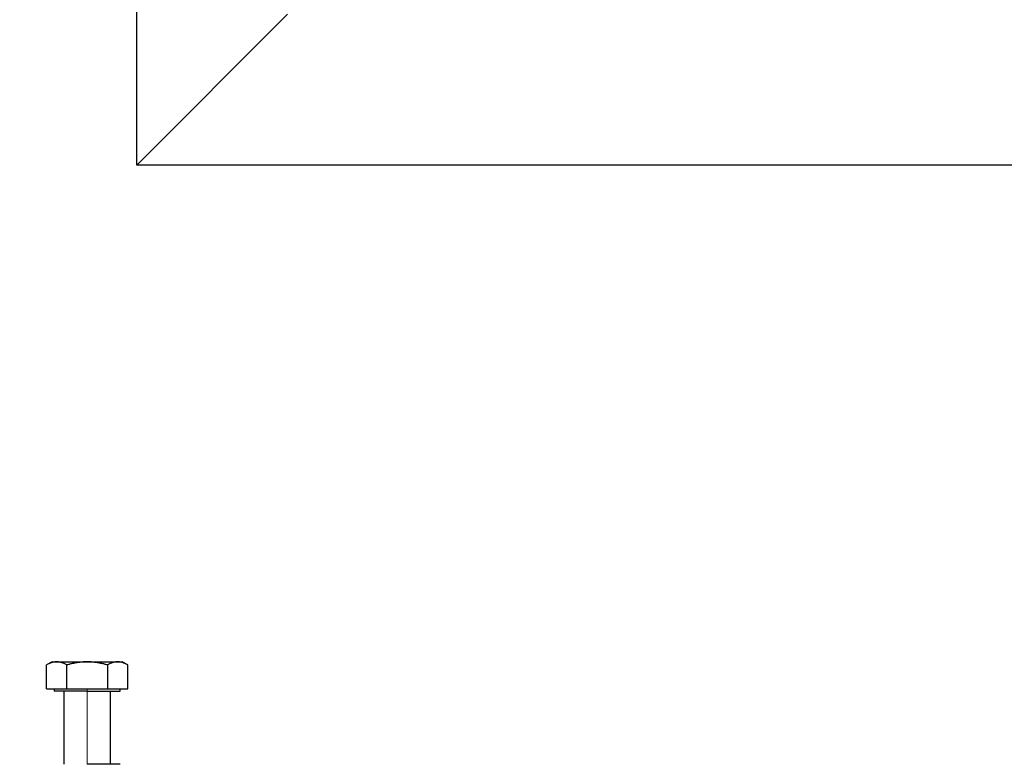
# Model space of a CAD drawing. Header units: inches. Extents: x 0 to 20790, y -12 to 14700.
# Tile 417 of 436: x 13904 to 14240, y 11501 to 11756. Entities that reach past the tile are written whole.
import ezdxf

# ---------------------------------------------------------------- set-up
doc = ezdxf.new("R2010")
doc.units = ezdxf.units.IN
doc.layers.add('1', color=7, linetype='Continuous', true_color=0xffffff)
doc.layers.add('254', color=7, linetype='Continuous', true_color=0xffffff)
doc.styles.add('latin_extended', font='simplex.shx')
doc.dimstyles.get("Standard").update_dxf_attribs({"dimtxt": 0.18, "dimasz": 0.18, "dimexe": 0.18, "dimexo": 0.0625, "dimgap": 0.09, "dimtad": 0, "dimtih": 1, "dimtoh": 1, "dimdec": 4, "dimzin": 0, "dimdsep": 46, "dimtxsty": 'Standard', "dimcen": 0.09, "dimadec": 0, "dimazin": 0, "dimtfac": 1, "dimtdec": 4, "dimtofl": 0, "dimtmove": 0, "dimatfit": 3, "dimfxl": 1, "dimtolj": 1, "dimtzin": 0, "dimarcsym": 0})

# ---------------------------------------------------------------- blocks, each defined once
blk = doc.blocks.new('_U7')
at = {"layer": '254', "color": 3, "linetype": 'Continuous', "lineweight": 13, "transparency": 16777216}
for p, q in [((13904.1, 12440.96), (13904.1, 12953.96)), ((14417.1, 9634.46), (14417.1, 12953.96)), ((14026.6, 12918.96), (14294.6, 12918.96))]:
    blk.add_line(p, q, dxfattribs=at)
at = {"layer": '254', "color": 3, "transparency": 16777216}
for points in [[(14026.6, 12939.38), (14026.6, 12898.55), (13904.1, 12918.96)], [(14294.6, 12898.55), (14294.6, 12939.38), (14417.1, 12918.96)]]:
    blk.add_solid(points, dxfattribs=at)
at = {"layer": 'Defpoints', "color": 0, "transparency": 16777216}
for p in [(14417.1, 12918.96), (13904.1, 12405.96), (14417.1, 9599.46)]:
    blk.add_point(p, dxfattribs=at)
at = {"layer": '254', "color": 2, "lineweight": 13, "transparency": 16777216, "insert": (13984.3, 13102.71), "char_height": 122.5, "attachment_point": 1, "style": 'latin_extended'}
blk.add_mtext('\\A1;513', dxfattribs=at)

msp = doc.modelspace()

# ---------------------------------------------------------------- linework, layer by layer
at = {"layer": '1', "color": 2, "linetype": 'Continuous', "lineweight": 25}
for p, q in [((13944.097, 11705.963), (13944.097, 12005.963)), ((13995.597, 11757.463), (13944.097, 11705.963)), ((14444.097, 11705.963), (13944.097, 11705.963)), ((13915.137, 11536.263), (13913.277, 11535.189)), ((13913.277, 11527.063), (13913.277, 11535.189)), ((13915.137, 11536.263), (13927.137, 11536.263)), ((13920.202, 11527.063), (13920.202, 11535.189)), ((13927.137, 11536.263), (13939.137, 11536.263)), ((13934.073, 11535.189), (13934.073, 11527.063)), ((13940.997, 11535.189), (13939.137, 11536.263)), ((13940.997, 11527.063), (13940.997, 11535.189)), ((13913.277, 11527.063), (13920.202, 11527.063)), ((13915.892, 11527.063), (13915.892, 11526.263)), ((13920.202, 11527.063), (13934.073, 11527.063)), ((13934.073, 11527.063), (13940.997, 11527.063)), ((13938.382, 11526.263), (13938.382, 11527.063)), ((13927.137, 11526.263), (13915.892, 11526.263)), ((13919.137, 11526.263), (13919.137, 11501.263)), ((13927.137, 11526.263), (13938.382, 11526.263)), ((13935.137, 11501.263), (13935.137, 11526.263)), ((13938.387, 11501.263), (13927.137, 11501.263))]:
    msp.add_line(p, q, dxfattribs=at)
at = {"layer": '1', "color": 110, "linetype": 'Continuous', "lineweight": 13}
for p, q in [((13927.137, 11526.263), (13927.137, 11527.063)), ((13927.137, 11501.263), (13927.137, 11526.263))]:
    msp.add_line(p, q, dxfattribs=at)
at = {"layer": '1', "color": 2, "linetype": 'Continuous', "lineweight": 25}
for points, weights in [([(13920.202, 11535.189), (13916.74, 11537.188), (13913.277, 11535.189)], [1, 1.15455095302, 1]), ([(13927.137, 11536.263), (13923.919, 11536.263), (13920.202, 11535.189)], [1, 1.0380269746, 1]), ([(13934.073, 11535.189), (13930.356, 11536.263), (13927.137, 11536.263)], [1, 1.0380269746, 1]), ([(13940.997, 11535.189), (13937.535, 11537.188), (13934.073, 11535.189)], [1, 1.15455095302, 1])]:
    msp.add_rational_spline(points, weights, degree=2, dxfattribs=at)

# ---------------------------------------------------------------- dimensions: what is measured, and where the dimension line sits
at = {"layer": '254', "color": 2, "linetype": 'Continuous', "lineweight": 13}
dim = msp.add_linear_dim(base=(14417.097, 12918.963), p1=(13904.097, 12405.963), p2=(14417.097, 9599.463), dimstyle='Standard', override={"dimscale": 35, "dimtxt": 3.5, "dimasz": 3.5, "dimexe": 1, "dimexo": 1, "dimgap": 1.75, "dimtad": 1, "dimtih": 1, "dimtoh": 0, "dimdec": 2, "dimlfac": 1, "dimzin": 8, "dimdsep": 46, "dimlunit": 2, "dimtxsty": 'latin_extended', "dimsah": 1, "dimse1": 0, "dimse2": 0, "dimsd1": 0, "dimsd2": 0, "dimclrd": 3, "dimclre": 3, "dimclrt": 2, "dimtol": 0, "dimtm": -0.1, "dimtfac": 0.714286, "dimtdec": 3, "dimtofl": 1, "dimtmove": 0, "dimtzin": 8, "dimlwd": 13, "dimlwe": 13}, dxfattribs=at)
dim.commit()
dim.dimension.update_dxf_attribs({"geometry": '_U7', "text_midpoint": (14130.138, 12918.963), "dimtype": 160})

doc.saveas('drawing.dxf')
